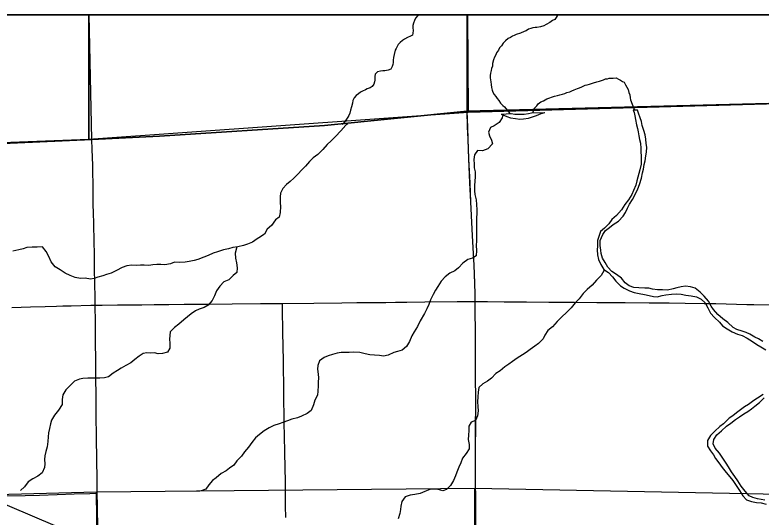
# Model space of a CAD drawing. Extents: x 0 to 34, y 0 to 22.
# Drawn here: x 3.198 to 4.194, y 20.229 to 20.9 of the extents above; entities that cross this region are included whole.
import ezdxf

# ---------------------------------------------------------------- set-up
doc = ezdxf.new("R2010")
doc.units = 0
for name, color, linetype in [('GM_X_Corporation', 7, 'Continuous'), ('GM_X_County_Road', 7, 'Continuous'), ('GM_X_Minor_River', 7, 'Continuous'), ('GM_X_Township_Road', 7, 'Continuous'), ('SH_Data', 7, 'Continuous'), ('SH_Text', 7, 'Continuous')]:
    doc.layers.add(name, color=color, linetype=linetype)

msp = doc.modelspace()

# ---------------------------------------------------------------- linework, layer by layer
at = {"layer": 'GM_X_Corporation'}
for points in [[(8.9, 20.9), (2.1, 20.9)], [(2.83388, 20.71251), (3.3002, 20.7337), (3.39085, 20.73781), (3.61103, 20.75247), (3.80135, 20.77139), (3.80131, 20.9), (2.1, 20.9)], [(6.79968, 20.9), (3.80131, 20.9), (3.80135, 20.77139), (4.32627, 20.78483)], [(4.32627, 20.78483), (3.80135, 20.77139), (3.61103, 20.75247), (3.39085, 20.73781), (3.3002, 20.7337), (2.83388, 20.71251)], [(2.83388, 20.71251), (3.3002, 20.7337), (3.39085, 20.73781), (3.61103, 20.75247), (3.80135, 20.77139), (4.32627, 20.78483)], [(3.81259, 20.20335), (3.81267, 20.23008), (3.81261, 20.25277), (3.81242, 20.27639), (3.81252, 20.30591), (3.81245, 20.323), (3.81263, 20.34943), (3.81268, 20.37833), (3.81228, 20.42526), (3.81224, 20.46318), (3.81222, 20.47903), (3.81206, 20.50234), (3.81194, 20.5172), (3.81182, 20.5272), (3.81138, 20.54149), (3.81046, 20.56571), (3.80971, 20.58092), (3.80832, 20.60513), (3.80693, 20.63213), (3.80604, 20.65045), (3.80498, 20.6756), (3.80347, 20.7082), (3.80254, 20.73398), (3.80189, 20.75044), (3.80135, 20.77139), (4.32627, 20.78483)], [(3.81259, 20.20335), (3.81267, 20.23008), (3.81261, 20.25277), (3.81242, 20.27639), (3.81252, 20.30591), (3.81245, 20.323), (3.81263, 20.34943), (3.81268, 20.37833), (3.81228, 20.42526), (3.81224, 20.46318), (3.81222, 20.47903), (3.81206, 20.50234), (3.81194, 20.5172), (3.81182, 20.5272), (3.81138, 20.54149), (3.81046, 20.56571), (3.80971, 20.58092), (3.80832, 20.60513), (3.80693, 20.63213), (3.80604, 20.65045), (3.80498, 20.6756), (3.80347, 20.7082), (3.80254, 20.73398), (3.80189, 20.75044), (3.80135, 20.77139), (3.61103, 20.75247), (3.39085, 20.73781), (3.3002, 20.7337), (2.83388, 20.71251)]]:
    msp.add_lwpolyline(points, dxfattribs=at)
for points in [[(3.29652, 20.9), (2.80478, 20.9), (2.79915, 20.71505), (3.29625, 20.73387)], [(3.80188, 20.9), (3.29652, 20.9), (3.29625, 20.73387), (3.80249, 20.76997)], [(4.32363, 20.9), (3.80188, 20.9), (3.80249, 20.76997), (4.32821, 20.78479)], [(3.30679, 20.26269), (3.81161, 20.26779), (3.81367, 19.76242), (3.31302, 19.75711)], [(3.81161, 20.26779), (4.3097, 20.25796), (4.31408, 19.76015), (3.81367, 19.76242)], [(2.80494, 20.24961), (3.30679, 20.26269), (3.31302, 19.75711), (2.81044, 19.74782)]]:
    msp.add_lwpolyline(points, close=True, dxfattribs=at)
at = {"layer": 'GM_X_County_Road'}
for points in [[(3.30481, 20.51225), (3.31434, 20.51241), (3.33455, 20.51264), (3.36718, 20.51284), (3.38365, 20.51302), (3.40292, 20.51325), (3.42374, 20.51348), (3.4427, 20.51362), (3.45638, 20.5137), (3.48777, 20.51387), (3.52537, 20.51437), (3.55501, 20.51467)], [(3.55501, 20.51467), (3.59655, 20.51496), (3.63416, 20.51537), (3.65404, 20.51563), (3.6699, 20.51582), (3.69259, 20.51599), (3.70564, 20.51613), (3.72056, 20.51634), (3.7448, 20.51651), (3.78801, 20.51696), (3.79951, 20.51698), (3.80821, 20.51692), (3.81205, 20.51692)], [(3.81205, 20.51692), (3.82841, 20.51693), (3.8508, 20.51679), (3.86074, 20.5167), (3.88032, 20.51657), (3.91047, 20.5163), (3.93378, 20.51615), (3.94466, 20.51608), (3.97418, 20.51587), (4.0121, 20.51563), (4.04411, 20.51538), (4.07085, 20.51521), (4.09229, 20.51483), (4.11777, 20.51451), (4.133, 20.51424), (4.16066, 20.51378), (4.17433, 20.51328), (4.18396, 20.51308), (4.20509, 20.51273), (4.23273, 20.51182), (4.2461, 20.51149), (4.31383, 20.5093), (4.31925, 20.50913)], [(3.19347, 20.50931), (3.21833, 20.51002), (3.2379, 20.51048), (3.25313, 20.51099), (3.26151, 20.51115), (3.2727, 20.51151), (3.29911, 20.51215), (3.30481, 20.51225)]]:
    msp.add_lwpolyline(points, dxfattribs=at)
at = {"layer": 'GM_X_Minor_River'}
for p, q in [((4.02854, 20.77287), (4.02288, 20.77271)), ((3.84667, 20.76749), (3.85987, 20.76827)), ((3.887, 20.76901), (3.90484, 20.76949))]:
    msp.add_line(p, q, dxfattribs=at)
for points in [[(3.73658, 20.9), (3.73561, 20.8993), (3.73235, 20.89554), (3.73099, 20.89252), (3.72963, 20.88911), (3.72884, 20.88589), (3.7288, 20.88267), (3.72915, 20.87905), (3.72892, 20.87564), (3.72814, 20.8728), (3.72566, 20.87169), (3.72165, 20.86964), (3.71784, 20.86778), (3.71497, 20.86591), (3.71171, 20.86309), (3.70941, 20.86065), (3.70768, 20.85782), (3.7067, 20.85517), (3.70516, 20.85272), (3.70377, 20.84703), (3.70297, 20.84306), (3.70256, 20.83945), (3.70234, 20.83661), (3.70193, 20.83376), (3.70133, 20.83092), (3.69921, 20.82772), (3.69578, 20.82623), (3.69122, 20.82533), (3.68856, 20.82516), (3.68571, 20.825), (3.68171, 20.8239), (3.67864, 20.8209), (3.67804, 20.81768), (3.678, 20.81293), (3.67778, 20.81046), (3.6768, 20.80725), (3.6743, 20.80423), (3.67182, 20.80236), (3.66801, 20.80107), (3.66552, 20.79977), (3.66171, 20.79809), (3.65904, 20.79679), (3.65617, 20.79473), (3.65311, 20.79248), (3.65061, 20.78909), (3.64887, 20.78569), (3.64807, 20.78209), (3.64689, 20.77736), (3.64571, 20.77281), (3.64472, 20.76884), (3.64355, 20.76562), (3.64219, 20.76317), (3.64046, 20.76053), (3.63815, 20.7577), (3.63566, 20.75488), (3.63445, 20.7537)], [(3.92137, 20.9), (3.92127, 20.89879), (3.92011, 20.89633), (3.91837, 20.89369), (3.91533, 20.89259), (3.9117, 20.88996), (3.90673, 20.88716), (3.90349, 20.8853), (3.89911, 20.88401), (3.89435, 20.8833), (3.89188, 20.88333), (3.88884, 20.88279), (3.88617, 20.88167), (3.88313, 20.88075), (3.88007, 20.8787), (3.8774, 20.87777), (3.87245, 20.87573), (3.86654, 20.87389), (3.86406, 20.8724), (3.86158, 20.87167), (3.85891, 20.86998), (3.85586, 20.86831), (3.85241, 20.86549), (3.84915, 20.86211), (3.84703, 20.85852), (3.84434, 20.85589), (3.84298, 20.85287), (3.84048, 20.84929), (3.8395, 20.84645), (3.83758, 20.84362), (3.83659, 20.84002), (3.83521, 20.83491), (3.83499, 20.8315), (3.83382, 20.82828), (3.83322, 20.82582), (3.83262, 20.82203), (3.83221, 20.81899), (3.83218, 20.81615), (3.83253, 20.81348), (3.83269, 20.81045), (3.83323, 20.80683), (3.83395, 20.80322), (3.83448, 20.79961), (3.8356, 20.79694), (3.83727, 20.7937), (3.83952, 20.79083), (3.84139, 20.78815), (3.84346, 20.78547), (3.84589, 20.78222), (3.84871, 20.77916), (3.85116, 20.77704), (3.85805, 20.76822)], [(3.88898, 20.76906), (3.89062, 20.77494), (3.89408, 20.77851), (3.89619, 20.78115), (3.89963, 20.78377), (3.90307, 20.78526), (3.90764, 20.78768), (3.9105, 20.7886), (3.91508, 20.79046), (3.91774, 20.79138), (3.92193, 20.79248), (3.92478, 20.79302), (3.92859, 20.79431), (3.93145, 20.79504), (3.93431, 20.79615), (3.93831, 20.79744), (3.94078, 20.79855), (3.94421, 20.79985), (3.94841, 20.80171), (3.95107, 20.80244), (3.95432, 20.80392), (3.9587, 20.80597), (3.96137, 20.80651), (3.96441, 20.80762), (3.96994, 20.80909), (3.97451, 20.81056), (3.97774, 20.81167), (3.9806, 20.8124), (3.98307, 20.81313), (3.98574, 20.81443), (3.98841, 20.81479), (3.99088, 20.81533), (3.99354, 20.81531), (3.99601, 20.81566), (4, 20.81581), (4.00321, 20.81426), (4.00604, 20.8129), (4.00849, 20.81117), (4.01095, 20.81001), (4.01263, 20.80676), (4.01449, 20.80352), (4.01598, 20.80047), (4.01727, 20.79647), (4.01819, 20.79342), (4.01872, 20.78943), (4.01907, 20.78639), (4.02458, 20.77276)], [(4.02288, 20.77271), (4.02398, 20.76974), (4.02508, 20.76499), (4.0258, 20.76005), (4.02745, 20.75321), (4.02855, 20.74846), (4.02947, 20.74371), (4.03056, 20.73858), (4.03128, 20.73346), (4.03257, 20.72851), (4.03328, 20.72149), (4.03324, 20.71675), (4.03339, 20.71162), (4.03354, 20.70688), (4.0333, 20.70043), (4.03173, 20.69304), (4.03037, 20.68812), (4.0292, 20.68319), (4.02783, 20.67827), (4.02646, 20.67259), (4.02338, 20.66539), (4.02088, 20.65991), (4.01666, 20.65273), (4.0115, 20.64669), (4.00709, 20.63951), (4.0004, 20.63196), (3.99449, 20.62669), (3.99047, 20.62084), (3.98474, 20.61499), (3.97922, 20.61066), (3.97522, 20.5985)], [(3.97901, 20.59847), (3.98241, 20.60647), (3.98586, 20.61195), (3.99138, 20.6159), (3.99614, 20.62004), (4.00318, 20.62436), (4.0093, 20.63115), (4.01274, 20.63606), (4.01525, 20.64173), (4.01813, 20.64722), (4.02178, 20.65345), (4.02581, 20.66102), (4.02908, 20.66745), (4.0314, 20.6735), (4.03392, 20.68202), (4.03549, 20.68884), (4.03666, 20.69396), (4.03766, 20.70002), (4.03864, 20.70495), (4.03983, 20.71177), (4.04044, 20.7167), (4.04086, 20.72315), (4.04014, 20.72809), (4.03981, 20.73378), (4.03872, 20.73986), (4.03687, 20.74556), (4.03502, 20.75221), (4.03412, 20.75753), (4.03226, 20.76229), (4.03003, 20.76856), (4.02854, 20.77287)], [(3.84905, 20.76643), (3.84816, 20.76236), (3.84414, 20.75631), (3.83729, 20.75161), (3.83254, 20.74937), (3.82965, 20.74332), (3.83132, 20.73856), (3.83374, 20.73285), (3.83503, 20.72791), (3.82891, 20.72112), (3.82189, 20.71851), (3.81526, 20.71875), (3.81124, 20.71289), (3.81005, 20.70683), (3.81058, 20.70075), (3.81073, 20.69563), (3.81183, 20.6905), (3.81196, 20.68329), (3.81173, 20.67855), (3.8113, 20.67172), (3.81125, 20.66489), (3.81141, 20.65996), (3.81344, 20.65311), (3.81358, 20.64685), (3.81409, 20.63945), (3.81406, 20.63471), (3.81363, 20.62902), (3.81378, 20.62389), (3.81368, 20.61023), (3.81384, 20.59974)], [(3.84687, 20.76753), (3.84667, 20.76749), (3.85405, 20.76422), (3.85896, 20.76229), (3.86558, 20.76148), (3.87164, 20.76068), (3.87638, 20.76122), (3.8832, 20.76194), (3.88852, 20.76361), (3.89364, 20.76547), (3.9001, 20.76809), (3.90484, 20.76949)], [(3.85987, 20.76827), (3.86506, 20.76756), (3.87188, 20.76732), (3.87759, 20.76755), (3.88309, 20.76828), (3.887, 20.76901)], [(3.64192, 20.75437), (3.63919, 20.75291), (3.6325, 20.74518), (3.62562, 20.73745), (3.6199, 20.73198), (3.61456, 20.7267), (3.60845, 20.7201), (3.60196, 20.71369), (3.59586, 20.70899), (3.59109, 20.70409), (3.58574, 20.69805), (3.58059, 20.69315), (3.57543, 20.68712), (3.5699, 20.68203), (3.56513, 20.67751), (3.56018, 20.67337), (3.55522, 20.66827), (3.55214, 20.66165), (3.55172, 20.65691), (3.55166, 20.64914), (3.552, 20.6442), (3.55175, 20.63623), (3.55038, 20.62998), (3.54562, 20.62603), (3.54007, 20.61848), (3.53435, 20.61377), (3.53089, 20.60715), (3.52327, 20.60197)], [(3.52327, 20.60197), (3.52101, 20.60088), (3.51492, 20.59636), (3.50827, 20.59374), (3.50277, 20.59206), (3.49537, 20.59002), (3.48854, 20.5893), (3.48266, 20.58763), (3.47602, 20.58634), (3.46824, 20.58335), (3.46236, 20.58148), (3.45571, 20.57867), (3.44982, 20.57624), (3.44166, 20.57306), (3.43692, 20.57176), (3.43009, 20.57066), (3.42478, 20.56974), (3.41777, 20.56922), (3.41076, 20.56945), (3.40526, 20.56739), (3.39767, 20.5663), (3.39256, 20.56652), (3.38726, 20.56674), (3.38157, 20.56601), (3.37645, 20.56528), (3.3702, 20.56551), (3.36528, 20.56554), (3.35978, 20.56519), (3.35373, 20.5656), (3.34728, 20.56488), (3.34102, 20.56245), (3.33341, 20.55832), (3.3262, 20.55513), (3.31993, 20.55308), (3.315, 20.55121), (3.30836, 20.54954), (3.30361, 20.54805), (3.29868, 20.54675), (3.29149, 20.54812), (3.28505, 20.54797), (3.27805, 20.54915), (3.27143, 20.55166), (3.26483, 20.55512), (3.25803, 20.55952), (3.25162, 20.56355), (3.24617, 20.57022), (3.2428, 20.57708), (3.23943, 20.58374), (3.23455, 20.59004), (3.22754, 20.58989), (3.22072, 20.58993), (3.21352, 20.58921), (3.20858, 20.58734), (3.20308, 20.58604), (3.19474, 20.58457)], [(3.81384, 20.59974), (3.81383, 20.59819), (3.81341, 20.59193), (3.81394, 20.58528), (3.81333, 20.57807), (3.80857, 20.57506), (3.80212, 20.5732), (3.79546, 20.5683), (3.78974, 20.56188), (3.78498, 20.55792), (3.77833, 20.55493), (3.77205, 20.55022), (3.76652, 20.54417), (3.76212, 20.53737), (3.75906, 20.53245), (3.7558, 20.52639), (3.75235, 20.51939), (3.75004, 20.51333), (3.74753, 20.50727), (3.74447, 20.50102), (3.73872, 20.49118), (3.73489, 20.4838), (3.73068, 20.4768), (3.72742, 20.47132), (3.72416, 20.46374), (3.72033, 20.45693), (3.71442, 20.45222), (3.70816, 20.45036), (3.70342, 20.44887), (3.69582, 20.4453), (3.68956, 20.44401), (3.68445, 20.44518), (3.67763, 20.44522), (3.6712, 20.44602), (3.66496, 20.44739), (3.65815, 20.44895), (3.65019, 20.44937), (3.64375, 20.44903), (3.63883, 20.44887), (3.63314, 20.44891), (3.62783, 20.44799), (3.62176, 20.44631), (3.61569, 20.44445), (3.61056, 20.4422), (3.60428, 20.43807), (3.60216, 20.43181), (3.60175, 20.42669), (3.60266, 20.42004), (3.60282, 20.4151), (3.60259, 20.40922), (3.60237, 20.40428), (3.60214, 20.39726), (3.60154, 20.39195), (3.59809, 20.38532), (3.59615, 20.37926), (3.59289, 20.3715), (3.58775, 20.36735), (3.58015, 20.36379), (3.57483, 20.36192), (3.56743, 20.35988), (3.56173, 20.35763), (3.55547, 20.35558), (3.55035, 20.35371), (3.54332, 20.35129), (3.53705, 20.34848), (3.5304, 20.34415), (3.52431, 20.33944), (3.51898, 20.33491), (3.51382, 20.32887), (3.50943, 20.32244), (3.50427, 20.3162), (3.50026, 20.31053), (3.49397, 20.30412), (3.48996, 20.29844), (3.48425, 20.29449), (3.4795, 20.2911), (3.47284, 20.28715), (3.46637, 20.28169), (3.46161, 20.27811), (3.45665, 20.27225), (3.45245, 20.2662), (3.44637, 20.26396), (3.44012, 20.26361)], [(3.97522, 20.5985), (3.97521, 20.59722), (3.97536, 20.59115), (3.97476, 20.58603), (3.9751, 20.57938), (3.97677, 20.57329), (3.97957, 20.56663), (3.98388, 20.55996), (3.98973, 20.55575), (3.99537, 20.55021), (3.99988, 20.54411), (4.00572, 20.53819), (4.01081, 20.53493), (4.0178, 20.53147), (4.02422, 20.52916), (4.03085, 20.52798), (4.03803, 20.52642), (4.04409, 20.52505), (4.04995, 20.52388), (4.05487, 20.52347), (4.0617, 20.52514), (4.06663, 20.52606), (4.07384, 20.52696), (4.08123, 20.52749), (4.08672, 20.52689), (4.09334, 20.52552), (4.10034, 20.52453), (4.10734, 20.52316), (4.11338, 20.52027), (4.11885, 20.51531), (4.1224, 20.50845), (4.12615, 20.50159), (4.13141, 20.49568), (4.13801, 20.48956), (4.14214, 20.48479), (4.14818, 20.48039), (4.15497, 20.47655), (4.16215, 20.47366), (4.1682, 20.47173), (4.17519, 20.46827), (4.18217, 20.46367), (4.18783, 20.45965), (4.1933, 20.45658), (4.1999, 20.45256)], [(4.19599, 20.46359), (4.19015, 20.46723), (4.18523, 20.46954), (4.17863, 20.47356), (4.17353, 20.47568), (4.16824, 20.47742), (4.16124, 20.47974), (4.15614, 20.48243), (4.14899, 20.48912), (4.14258, 20.4939), (4.1358, 20.49983), (4.13015, 20.50632), (4.12715, 20.51108), (4.12341, 20.51775), (4.11738, 20.52405), (4.11212, 20.52977), (4.10552, 20.53494), (4.09928, 20.53687), (4.09266, 20.53767), (4.08697, 20.53676), (4.08109, 20.53527), (4.07634, 20.53397), (4.06876, 20.53212), (4.06213, 20.53273), (4.05531, 20.53258), (4.04869, 20.53376), (4.04358, 20.53474), (4.03827, 20.53477), (4.03051, 20.53538), (4.02389, 20.5358), (4.01765, 20.53812), (4.01199, 20.54214), (4.0073, 20.54824), (4.0007, 20.55341), (3.99447, 20.55724), (3.98882, 20.56278), (3.98564, 20.56925), (3.98189, 20.57516), (3.98003, 20.58106), (3.97968, 20.58581), (3.97896, 20.59189), (3.979, 20.59682), (3.97901, 20.59847)], [(3.49349, 20.58982), (3.49365, 20.58851), (3.49172, 20.5815), (3.49206, 20.57523), (3.49353, 20.56877), (3.49425, 20.56231), (3.49402, 20.55566), (3.48907, 20.5519), (3.48335, 20.54624), (3.47652, 20.54343), (3.47099, 20.53758), (3.46697, 20.53133), (3.46428, 20.52471), (3.46102, 20.51865), (3.45549, 20.51223), (3.45035, 20.50903), (3.44371, 20.50698), (3.43877, 20.50454), (3.43288, 20.50078), (3.42812, 20.49682), (3.42336, 20.49267), (3.41669, 20.48664), (3.41079, 20.48231), (3.40507, 20.47645), (3.40387, 20.46659), (3.4046, 20.46127), (3.40437, 20.45481), (3.40149, 20.44952), (3.39466, 20.44766), (3.38879, 20.44731), (3.38387, 20.44848), (3.37876, 20.44794), (3.37364, 20.44835), (3.3689, 20.44743), (3.36339, 20.44423), (3.35768, 20.43952), (3.35254, 20.43518), (3.34589, 20.43162), (3.33942, 20.42786), (3.33448, 20.42485), (3.32896, 20.42146), (3.32268, 20.41657), (3.31737, 20.41527), (3.31093, 20.41455), (3.30562, 20.41458), (3.30032, 20.41461), (3.29502, 20.41483), (3.28858, 20.4143), (3.28383, 20.41319), (3.27719, 20.41076), (3.27147, 20.40491), (3.26556, 20.39924), (3.26173, 20.39224), (3.26094, 20.38598), (3.26071, 20.37972), (3.25574, 20.37215), (3.25058, 20.36535), (3.24675, 20.35854), (3.24501, 20.35361), (3.24403, 20.34735), (3.24267, 20.34147), (3.24207, 20.33654), (3.24165, 20.3299), (3.24085, 20.32307), (3.2391, 20.31682), (3.23774, 20.31113), (3.23714, 20.30619), (3.23749, 20.30031), (3.23727, 20.29537), (3.23419, 20.28837), (3.2281, 20.28366), (3.22183, 20.28028), (3.21536, 20.27614), (3.21059, 20.26952), (3.20525, 20.26461)], [(3.98465, 20.55941), (3.98349, 20.55788), (3.98004, 20.55201), (3.97375, 20.54559), (3.96803, 20.53898), (3.96155, 20.53314), (3.95602, 20.52766), (3.95068, 20.52086), (3.94553, 20.5152), (3.94018, 20.50877), (3.93371, 20.50255), (3.9278, 20.49651), (3.92151, 20.49028), (3.91521, 20.48348), (3.90893, 20.4782), (3.90473, 20.47215), (3.90261, 20.46723), (3.89651, 20.461), (3.89175, 20.45761), (3.88529, 20.4531), (3.87996, 20.44914), (3.87501, 20.44594), (3.86798, 20.44162), (3.8617, 20.43691), (3.85694, 20.43352), (3.85161, 20.42976), (3.84533, 20.42467), (3.83962, 20.4209), (3.83371, 20.41449), (3.82858, 20.41091), (3.8223, 20.40715), (3.81697, 20.40244), (3.81617, 20.39618), (3.81575, 20.38972), (3.81514, 20.38289), (3.81548, 20.37663), (3.81602, 20.37093), (3.81503, 20.36448), (3.81234, 20.35823), (3.80645, 20.35598), (3.80339, 20.35069), (3.80354, 20.34499), (3.80293, 20.33854), (3.80252, 20.33266), (3.80399, 20.326), (3.80415, 20.32012), (3.79975, 20.31426), (3.79517, 20.30783), (3.79267, 20.30158), (3.79017, 20.2959), (3.78748, 20.28927), (3.78555, 20.28416), (3.78286, 20.27791), (3.77922, 20.27148), (3.77369, 20.266), (3.76876, 20.26413), (3.76271, 20.26588), (3.75778, 20.26648), (3.75134, 20.26595), (3.74469, 20.26314), (3.73862, 20.26071), (3.7316, 20.25923), (3.72515, 20.25851), (3.7187, 20.25627), (3.7143, 20.24984), (3.71294, 20.24377), (3.71234, 20.23903), (3.71136, 20.2341), (3.70924, 20.2269)], [(4.1965, 20.39277), (4.18871, 20.38807), (4.18395, 20.38487), (4.17691, 20.3796), (4.1714, 20.37659), (4.16074, 20.36831), (4.15579, 20.36435), (4.15104, 20.36134), (4.14341, 20.3536), (4.13846, 20.35002), (4.1318, 20.3438), (4.12627, 20.33794), (4.12206, 20.33151), (4.1222, 20.32373), (4.12614, 20.31763), (4.1299, 20.31248), (4.1329, 20.30753), (4.13702, 20.30143), (4.14153, 20.29533), (4.14699, 20.28884), (4.15206, 20.28273), (4.15601, 20.27777), (4.16464, 20.26462), (4.16914, 20.25757), (4.17422, 20.25223), (4.18084, 20.24991), (4.18727, 20.24873), (4.19352, 20.24794), (4.20032, 20.24619)], [(4.19866, 20.25189), (4.18882, 20.25347), (4.18239, 20.25522), (4.17748, 20.25771), (4.1724, 20.26382), (4.16714, 20.27031), (4.16245, 20.27736), (4.1587, 20.28345), (4.15419, 20.28975), (4.15006, 20.29622), (4.14687, 20.30118), (4.13786, 20.31452), (4.13241, 20.32101), (4.12961, 20.32691), (4.1304, 20.3326), (4.13461, 20.33884), (4.14089, 20.3445), (4.14718, 20.35035), (4.15327, 20.35468), (4.15955, 20.35958), (4.16468, 20.36297), (4.17039, 20.36692), (4.17572, 20.3703), (4.18066, 20.37388), (4.18542, 20.37708), (4.19151, 20.38217), (4.19761, 20.3884)]]:
    msp.add_lwpolyline(points, dxfattribs=at)
at = {"layer": 'GM_X_Township_Road'}
for p, q in [((3.30032, 20.73342), (3.29696, 20.9)), ((3.80147, 20.77111), (3.80142, 20.9))]:
    msp.add_line(p, q, dxfattribs=at)
for points in [[(3.81205, 20.51692), (3.81194, 20.52692), (3.81149, 20.54121), (3.81058, 20.56544), (3.80982, 20.58065), (3.80843, 20.60485), (3.80705, 20.63185), (3.80615, 20.65017), (3.8051, 20.67533), (3.80358, 20.70793), (3.80265, 20.73371), (3.802, 20.75017), (3.80147, 20.77111)], [(3.30481, 20.51225), (3.30465, 20.52169), (3.30423, 20.54189), (3.30396, 20.55992), (3.30376, 20.58012), (3.30348, 20.59784), (3.30288, 20.6199), (3.30248, 20.63699), (3.30236, 20.64538), (3.30209, 20.66496), (3.30167, 20.69884), (3.30145, 20.71003), (3.30104, 20.72028), (3.30032, 20.73342)], [(3.5591, 20.22863), (3.55899, 20.24354), (3.55894, 20.2569), (3.55868, 20.27741), (3.55845, 20.29387), (3.55799, 20.31684), (3.55722, 20.35589), (3.55675, 20.39411), (3.55597, 20.43948), (3.55575, 20.45533), (3.55541, 20.47802), (3.55499, 20.50536), (3.55501, 20.51467)], [(3.8127, 20.20307), (3.81278, 20.2298), (3.81272, 20.25249), (3.81253, 20.27611), (3.81263, 20.30563), (3.81256, 20.32273), (3.81274, 20.34915), (3.81279, 20.37805), (3.81239, 20.42498), (3.81235, 20.4629), (3.81233, 20.47875), (3.81218, 20.50207), (3.81205, 20.51692)], [(3.30751, 20.26106), (3.30738, 20.27771), (3.30684, 20.30847), (3.30671, 20.33272), (3.30636, 20.36847), (3.30617, 20.38494), (3.30588, 20.42193), (3.30565, 20.44027), (3.3054, 20.46172), (3.30505, 20.49155), (3.30486, 20.50958), (3.30481, 20.51225)], [(3.18547, 20.25729), (3.21127, 20.25804), (3.23054, 20.25854), (3.25416, 20.25934), (3.27684, 20.26014), (3.29773, 20.26076), (3.30751, 20.26106)], [(3.30817, 20.21306), (3.30779, 20.24383), (3.30751, 20.26106)]]:
    msp.add_lwpolyline(points, dxfattribs=at)
at = {"layer": 'SH_Data'}
msp.add_line((2.1, 20.9), (8.9, 20.9), dxfattribs=at)
at = {"layer": 'SH_Text'}
msp.add_lwpolyline([(9.29702, 16.88204), (2.59655, 20.49713), (9.29702, 17.63625)], close=True, dxfattribs=at)

doc.saveas('drawing.dxf')
